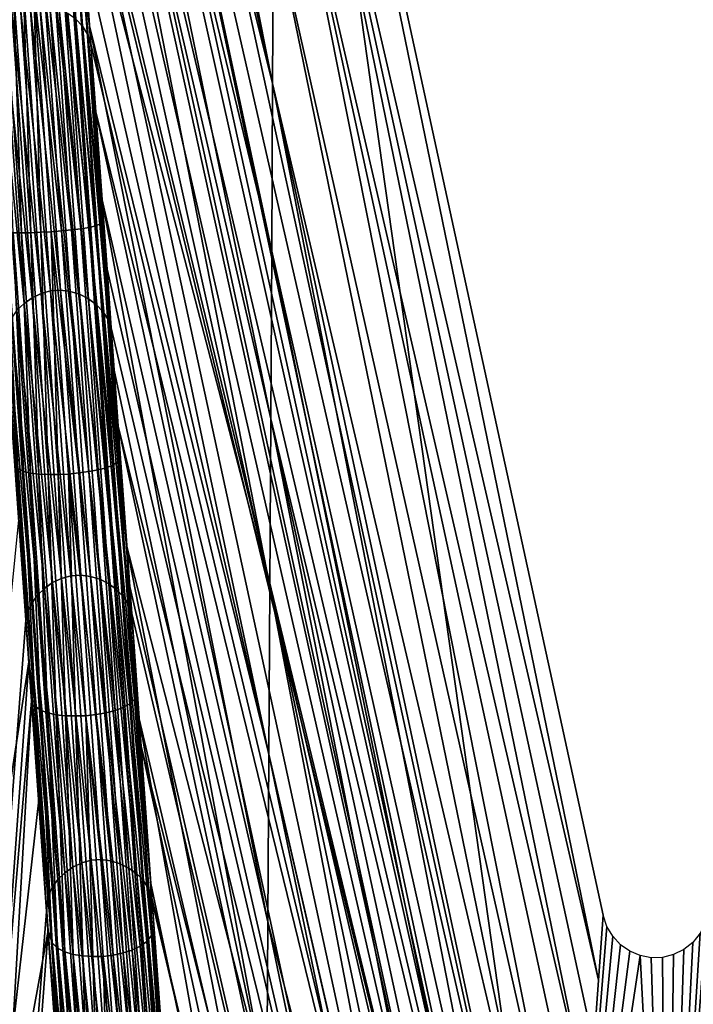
# Model space of a CAD drawing. Header units: millimetres. Extents: x -208 to -25, y 23 to 205.
# Tile 474 of 635: x -121 to -112, y 163 to 176. Entities that reach past the tile are written whole.
import ezdxf

# ---------------------------------------------------------------- set-up
doc = ezdxf.new("R2010")
doc.units = ezdxf.units.MM
doc.header["$LTSCALE"] = 65.185185
for name, color, linetype in [('177', 7, 'CONTINUOUS'), ('229', 7, 'CONTINUOUS'), ('324', 7, 'CONTINUOUS'), ('325', 7, 'CONTINUOUS'), ('379', 7, 'CONTINUOUS'), ('408', 7, 'CONTINUOUS'), ('409', 7, 'CONTINUOUS'), ('448', 7, 'CONTINUOUS'), ('449', 7, 'CONTINUOUS')]:
    doc.layers.add(name, color=color, linetype=linetype)

msp = doc.modelspace()

# ---------------------------------------------------------------- linework, layer by layer
at = {"layer": '177', "linetype": 'CONTINUOUS'}
for points in [[(-121.148, 188.166, 50.715), (-114.087, 157.223, 56.24), (-121.309, 190.425, 56.24), (-121.148, 188.166, 50.715)], [(-114.211, 155.503, 47.588), (-114.087, 157.223, 56.24), (-121.148, 188.166, 50.715), (-114.211, 155.503, 47.588)], [(-121.052, 186.835, 47.46), (-114.211, 155.503, 47.588), (-121.148, 188.166, 50.715), (-121.052, 186.835, 47.46)], [(-120.986, 185.906, 45.189), (-114.211, 155.503, 47.588), (-121.052, 186.835, 47.46), (-120.986, 185.906, 45.189)], [(-120.824, 183.644, 39.663), (-114.211, 155.503, 47.588), (-120.986, 185.906, 45.189), (-120.824, 183.644, 39.663)], [(-114.335, 153.776, 38.882), (-114.211, 155.503, 47.588), (-120.824, 183.644, 39.663), (-114.335, 153.776, 38.882)], [(-120.786, 183.108, 38.352), (-114.335, 153.776, 38.882), (-120.824, 183.644, 39.663), (-120.786, 183.108, 38.352)], [(-120.661, 181.364, 34.087), (-114.335, 153.776, 38.882), (-120.786, 183.108, 38.352), (-120.661, 181.364, 34.087)], [(-120.519, 179.378, 29.222), (-114.335, 153.776, 38.882), (-120.661, 181.364, 34.087), (-120.519, 179.378, 29.222)], [(-120.498, 179.088, 28.51), (-114.335, 153.776, 38.882), (-120.519, 179.378, 29.222), (-120.498, 179.088, 28.51)], [(-114.728, 152.426, 26.954), (-114.335, 153.776, 38.882), (-120.498, 179.088, 28.51), (-114.728, 152.426, 26.954)], [(-120.34, 176.873, 23.083), (-114.728, 152.426, 26.954), (-120.498, 179.088, 28.51), (-120.34, 176.873, 23.083)], [(-120.253, 175.649, 20.082), (-114.728, 152.426, 26.954), (-120.34, 176.873, 23.083), (-120.253, 175.649, 20.082)], [(-120.19, 174.763, 17.906), (-114.728, 152.426, 26.954), (-120.253, 175.649, 20.082), (-120.19, 174.763, 17.906)], [(-115.096, 151.159, 15.78), (-114.728, 152.426, 26.954), (-120.19, 174.763, 17.906), (-115.096, 151.159, 15.78)], [(-120.044, 172.716, 12.88), (-115.096, 151.159, 15.78), (-120.19, 174.763, 17.906), (-120.044, 172.716, 12.88)], [(-119.989, 171.949, 10.997), (-115.096, 151.159, 15.78), (-120.044, 172.716, 12.88), (-119.989, 171.949, 10.997)], [(-119.897, 170.668, 7.853), (-115.096, 151.159, 15.78), (-119.989, 171.949, 10.997), (-119.897, 170.668, 7.853)], [(-115.441, 149.975, 5.358), (-115.096, 151.159, 15.78), (-119.897, 170.668, 7.853), (-115.441, 149.975, 5.358)], [(-119.747, 168.581, 2.724), (-115.441, 149.975, 5.358), (-119.897, 170.668, 7.853), (-119.747, 168.581, 2.724)], [(-119.722, 168.231, 1.862), (-115.441, 149.975, 5.358), (-119.747, 168.581, 2.724), (-119.722, 168.231, 1.862)], [(-119.599, 166.499, -2.405), (-115.441, 149.975, 5.358), (-119.722, 168.231, 1.862), (-119.599, 166.499, -2.405)], [(-115.763, 148.869, -4.366), (-115.441, 149.975, 5.358), (-119.599, 166.499, -2.405), (-115.763, 148.869, -4.366)], [(-119.458, 164.53, -7.262), (-115.763, 148.869, -4.366), (-119.599, 166.499, -2.405), (-119.458, 164.53, -7.262)], [(-119.455, 164.48, -7.384), (-115.763, 148.869, -4.366), (-119.458, 164.53, -7.262), (-119.455, 164.48, -7.384)], [(-119.318, 162.567, -12.114), (-115.763, 148.869, -4.366), (-119.455, 164.48, -7.384), (-119.318, 162.567, -12.114)]]:
    msp.add_3dface(points, dxfattribs=at)
at = {"layer": '229', "linetype": 'CONTINUOUS'}
for points in [[(-120.45, 175.97, 19.977), (-120.363, 175.879, 20.017), (-120.715, 179.69, 29.095), (-120.45, 175.97, 19.977)], [(-120.715, 179.69, 29.095), (-120.363, 175.879, 20.017), (-120.629, 179.599, 29.135), (-120.715, 179.69, 29.095)], [(-120.363, 175.879, 20.017), (-120.296, 175.775, 20.061), (-120.629, 179.599, 29.135), (-120.363, 175.879, 20.017)], [(-120.629, 179.599, 29.135), (-120.296, 175.775, 20.061), (-120.562, 179.495, 29.179), (-120.629, 179.599, 29.135)], [(-120.253, 175.649, 20.082), (-120.34, 176.873, 23.083), (-120.562, 179.495, 29.179), (-120.253, 175.649, 20.082)], [(-120.296, 175.775, 20.061), (-120.253, 175.649, 20.082), (-120.562, 179.495, 29.179), (-120.296, 175.775, 20.061)], [(-121.391, 175.985, 19.943), (-121.02, 172.343, 10.796), (-121.286, 176.059, 19.916), (-121.391, 175.985, 19.943)], [(-121.286, 176.059, 19.916), (-120.904, 172.398, 10.777), (-121.169, 176.115, 19.897), (-121.286, 176.059, 19.916)], [(-121.02, 172.343, 10.796), (-120.904, 172.398, 10.777), (-121.286, 176.059, 19.916), (-121.02, 172.343, 10.796)], [(-121.169, 176.115, 19.897), (-120.78, 172.432, 10.767), (-121.046, 176.148, 19.887), (-121.169, 176.115, 19.897)], [(-120.904, 172.398, 10.777), (-120.78, 172.432, 10.767), (-121.169, 176.115, 19.897), (-120.904, 172.398, 10.777)], [(-121.046, 176.148, 19.887), (-120.652, 172.441, 10.767), (-120.918, 176.157, 19.887), (-121.046, 176.148, 19.887)], [(-120.78, 172.432, 10.767), (-120.652, 172.441, 10.767), (-121.046, 176.148, 19.887), (-120.78, 172.432, 10.767)], [(-120.652, 172.441, 10.767), (-120.525, 172.425, 10.777), (-120.918, 176.157, 19.887), (-120.652, 172.441, 10.767)], [(-120.918, 176.157, 19.887), (-120.525, 172.425, 10.777), (-120.791, 176.142, 19.897), (-120.918, 176.157, 19.887)], [(-120.525, 172.425, 10.777), (-120.402, 172.387, 10.796), (-120.791, 176.142, 19.897), (-120.525, 172.425, 10.777)], [(-120.791, 176.142, 19.897), (-120.402, 172.387, 10.796), (-120.668, 176.104, 19.916), (-120.791, 176.142, 19.897)], [(-120.402, 172.387, 10.796), (-120.287, 172.329, 10.823), (-120.668, 176.104, 19.916), (-120.402, 172.387, 10.796)], [(-120.668, 176.104, 19.916), (-120.287, 172.329, 10.823), (-120.553, 176.045, 19.943), (-120.668, 176.104, 19.916)], [(-120.287, 172.329, 10.823), (-120.184, 172.253, 10.857), (-120.553, 176.045, 19.943), (-120.287, 172.329, 10.823)], [(-120.553, 176.045, 19.943), (-120.184, 172.253, 10.857), (-120.45, 175.97, 19.977), (-120.553, 176.045, 19.943)], [(-121.483, 175.896, 19.977), (-121.125, 172.269, 10.823), (-121.391, 175.985, 19.943), (-121.483, 175.896, 19.977)], [(-121.125, 172.269, 10.823), (-121.02, 172.343, 10.796), (-121.391, 175.985, 19.943), (-121.125, 172.269, 10.823)], [(-120.184, 172.253, 10.857), (-120.097, 172.162, 10.897), (-120.45, 175.97, 19.977), (-120.184, 172.253, 10.857)], [(-120.45, 175.97, 19.977), (-120.097, 172.162, 10.897), (-120.363, 175.879, 20.017), (-120.45, 175.97, 19.977)], [(-121.217, 172.179, 10.857), (-121.125, 172.269, 10.823), (-121.483, 175.896, 19.977), (-121.217, 172.179, 10.857)], [(-120.097, 172.162, 10.897), (-120.031, 172.059, 10.941), (-120.363, 175.879, 20.017), (-120.097, 172.162, 10.897)], [(-120.363, 175.879, 20.017), (-120.031, 172.059, 10.941), (-120.296, 175.775, 20.061), (-120.363, 175.879, 20.017)], [(-119.989, 171.949, 10.997), (-120.044, 172.716, 12.88), (-120.296, 175.775, 20.061), (-119.989, 171.949, 10.997)], [(-120.031, 172.059, 10.941), (-119.989, 171.949, 10.997), (-120.296, 175.775, 20.061), (-120.031, 172.059, 10.941)], [(-120.044, 172.716, 12.88), (-120.19, 174.763, 17.906), (-120.296, 175.775, 20.061), (-120.044, 172.716, 12.88)], [(-120.19, 174.763, 17.906), (-120.253, 175.649, 20.082), (-120.296, 175.775, 20.061), (-120.19, 174.763, 17.906)], [(-121.125, 172.269, 10.823), (-120.754, 168.632, 1.675), (-121.02, 172.343, 10.796), (-121.125, 172.269, 10.823)], [(-121.02, 172.343, 10.796), (-120.638, 168.687, 1.656), (-120.904, 172.398, 10.777), (-121.02, 172.343, 10.796)], [(-120.754, 168.632, 1.675), (-120.638, 168.687, 1.656), (-121.02, 172.343, 10.796), (-120.754, 168.632, 1.675)], [(-120.904, 172.398, 10.777), (-120.514, 168.721, 1.646), (-120.78, 172.432, 10.767), (-120.904, 172.398, 10.777)], [(-120.638, 168.687, 1.656), (-120.514, 168.721, 1.646), (-120.904, 172.398, 10.777), (-120.638, 168.687, 1.656)], [(-120.78, 172.432, 10.767), (-120.387, 168.73, 1.646), (-120.652, 172.441, 10.767), (-120.78, 172.432, 10.767)], [(-120.514, 168.721, 1.646), (-120.387, 168.73, 1.646), (-120.78, 172.432, 10.767), (-120.514, 168.721, 1.646)], [(-120.387, 168.73, 1.646), (-120.26, 168.714, 1.656), (-120.652, 172.441, 10.767), (-120.387, 168.73, 1.646)], [(-120.652, 172.441, 10.767), (-120.26, 168.714, 1.656), (-120.525, 172.425, 10.777), (-120.652, 172.441, 10.767)], [(-120.26, 168.714, 1.656), (-120.137, 168.676, 1.675), (-120.525, 172.425, 10.777), (-120.26, 168.714, 1.656)], [(-120.525, 172.425, 10.777), (-120.137, 168.676, 1.675), (-120.402, 172.387, 10.796), (-120.525, 172.425, 10.777)], [(-120.137, 168.676, 1.675), (-120.022, 168.618, 1.701), (-120.402, 172.387, 10.796), (-120.137, 168.676, 1.675)], [(-120.402, 172.387, 10.796), (-120.022, 168.618, 1.701), (-120.287, 172.329, 10.823), (-120.402, 172.387, 10.796)], [(-120.022, 168.618, 1.701), (-119.919, 168.543, 1.735), (-120.287, 172.329, 10.823), (-120.022, 168.618, 1.701)], [(-120.287, 172.329, 10.823), (-119.919, 168.543, 1.735), (-120.184, 172.253, 10.857), (-120.287, 172.329, 10.823)], [(-121.217, 172.179, 10.857), (-120.86, 168.558, 1.701), (-121.125, 172.269, 10.823), (-121.217, 172.179, 10.857)], [(-120.86, 168.558, 1.701), (-120.754, 168.632, 1.675), (-121.125, 172.269, 10.823), (-120.86, 168.558, 1.701)], [(-119.919, 168.543, 1.735), (-119.833, 168.452, 1.775), (-120.184, 172.253, 10.857), (-119.919, 168.543, 1.735)], [(-120.184, 172.253, 10.857), (-119.833, 168.452, 1.775), (-120.097, 172.162, 10.897), (-120.184, 172.253, 10.857)], [(-121.341, 171.965, 10.941), (-121.024, 168.367, 1.775), (-121.29, 172.077, 10.897), (-121.341, 171.965, 10.941)], [(-121.29, 172.077, 10.897), (-120.951, 168.469, 1.735), (-121.217, 172.179, 10.857), (-121.29, 172.077, 10.897)], [(-121.024, 168.367, 1.775), (-120.951, 168.469, 1.735), (-121.29, 172.077, 10.897), (-121.024, 168.367, 1.775)], [(-120.951, 168.469, 1.735), (-120.86, 168.558, 1.701), (-121.217, 172.179, 10.857), (-120.951, 168.469, 1.735)], [(-119.833, 168.452, 1.775), (-119.766, 168.348, 1.819), (-120.097, 172.162, 10.897), (-119.833, 168.452, 1.775)], [(-120.097, 172.162, 10.897), (-119.766, 168.348, 1.819), (-120.031, 172.059, 10.941), (-120.097, 172.162, 10.897)], [(-121.368, 171.861, 11.021), (-121.075, 168.255, 1.819), (-121.341, 171.965, 10.941), (-121.368, 171.861, 11.021)], [(-121.075, 168.255, 1.819), (-121.024, 168.367, 1.775), (-121.341, 171.965, 10.941), (-121.075, 168.255, 1.819)], [(-119.722, 168.231, 1.862), (-119.747, 168.581, 2.724), (-120.031, 172.059, 10.941), (-119.722, 168.231, 1.862)], [(-119.766, 168.348, 1.819), (-119.722, 168.231, 1.862), (-120.031, 172.059, 10.941), (-119.766, 168.348, 1.819)], [(-119.747, 168.581, 2.724), (-119.897, 170.668, 7.853), (-120.031, 172.059, 10.941), (-119.747, 168.581, 2.724)], [(-119.897, 170.668, 7.853), (-119.989, 171.949, 10.997), (-120.031, 172.059, 10.941), (-119.897, 170.668, 7.853)], [(-121.102, 168.143, 1.889), (-121.075, 168.255, 1.819), (-121.368, 171.861, 11.021), (-121.102, 168.143, 1.889)], [(-120.86, 168.558, 1.701), (-120.489, 164.928, -7.45), (-120.754, 168.632, 1.675), (-120.86, 168.558, 1.701)], [(-120.754, 168.632, 1.675), (-120.373, 164.983, -7.469), (-120.638, 168.687, 1.656), (-120.754, 168.632, 1.675)], [(-120.489, 164.928, -7.45), (-120.373, 164.983, -7.469), (-120.754, 168.632, 1.675), (-120.489, 164.928, -7.45)], [(-120.638, 168.687, 1.656), (-120.25, 165.017, -7.479), (-120.514, 168.721, 1.646), (-120.638, 168.687, 1.656)], [(-120.373, 164.983, -7.469), (-120.25, 165.017, -7.479), (-120.638, 168.687, 1.656), (-120.373, 164.983, -7.469)], [(-120.514, 168.721, 1.646), (-120.123, 165.026, -7.479), (-120.387, 168.73, 1.646), (-120.514, 168.721, 1.646)], [(-120.25, 165.017, -7.479), (-120.123, 165.026, -7.479), (-120.514, 168.721, 1.646), (-120.25, 165.017, -7.479)], [(-120.123, 165.026, -7.479), (-119.996, 165.01, -7.469), (-120.387, 168.73, 1.646), (-120.123, 165.026, -7.479)], [(-120.387, 168.73, 1.646), (-119.996, 165.01, -7.469), (-120.26, 168.714, 1.656), (-120.387, 168.73, 1.646)], [(-119.996, 165.01, -7.469), (-119.873, 164.972, -7.45), (-120.26, 168.714, 1.656), (-119.996, 165.01, -7.469)], [(-120.26, 168.714, 1.656), (-119.873, 164.972, -7.45), (-120.137, 168.676, 1.675), (-120.26, 168.714, 1.656)], [(-119.873, 164.972, -7.45), (-119.758, 164.915, -7.423), (-120.137, 168.676, 1.675), (-119.873, 164.972, -7.45)], [(-120.137, 168.676, 1.675), (-119.758, 164.915, -7.423), (-120.022, 168.618, 1.701), (-120.137, 168.676, 1.675)], [(-119.758, 164.915, -7.423), (-119.655, 164.839, -7.39), (-120.022, 168.618, 1.701), (-119.758, 164.915, -7.423)], [(-120.022, 168.618, 1.701), (-119.655, 164.839, -7.39), (-119.919, 168.543, 1.735), (-120.022, 168.618, 1.701)], [(-120.951, 168.469, 1.735), (-120.595, 164.855, -7.423), (-120.86, 168.558, 1.701), (-120.951, 168.469, 1.735)], [(-120.595, 164.855, -7.423), (-120.489, 164.928, -7.45), (-120.86, 168.558, 1.701), (-120.595, 164.855, -7.423)], [(-119.655, 164.839, -7.39), (-119.568, 164.749, -7.35), (-119.919, 168.543, 1.735), (-119.655, 164.839, -7.39)], [(-119.919, 168.543, 1.735), (-119.568, 164.749, -7.35), (-119.833, 168.452, 1.775), (-119.919, 168.543, 1.735)], [(-121.075, 168.255, 1.819), (-120.759, 164.663, -7.35), (-121.024, 168.367, 1.775), (-121.075, 168.255, 1.819)], [(-121.024, 168.367, 1.775), (-120.686, 164.766, -7.39), (-120.951, 168.469, 1.735), (-121.024, 168.367, 1.775)], [(-120.759, 164.663, -7.35), (-120.686, 164.766, -7.39), (-121.024, 168.367, 1.775), (-120.759, 164.663, -7.35)], [(-120.686, 164.766, -7.39), (-120.595, 164.855, -7.423), (-120.951, 168.469, 1.735), (-120.686, 164.766, -7.39)], [(-119.568, 164.749, -7.35), (-119.501, 164.645, -7.307), (-119.833, 168.452, 1.775), (-119.568, 164.749, -7.35)], [(-119.833, 168.452, 1.775), (-119.501, 164.645, -7.307), (-119.766, 168.348, 1.819), (-119.833, 168.452, 1.775)], [(-121.102, 168.143, 1.889), (-120.81, 164.551, -7.307), (-121.075, 168.255, 1.819), (-121.102, 168.143, 1.889)], [(-120.81, 164.551, -7.307), (-120.759, 164.663, -7.35), (-121.075, 168.255, 1.819), (-120.81, 164.551, -7.307)], [(-119.458, 164.53, -7.262), (-119.599, 166.499, -2.405), (-119.766, 168.348, 1.819), (-119.458, 164.53, -7.262)], [(-119.501, 164.645, -7.307), (-119.458, 164.53, -7.262), (-119.766, 168.348, 1.819), (-119.501, 164.645, -7.307)], [(-119.599, 166.499, -2.405), (-119.722, 168.231, 1.862), (-119.766, 168.348, 1.819), (-119.599, 166.499, -2.405)], [(-121.027, 167.09, -0.705), (-120.81, 164.551, -7.307), (-121.102, 168.143, 1.889), (-121.027, 167.09, -0.705)], [(-120.831, 164.348, -7.468), (-120.81, 164.551, -7.307), (-121.027, 167.09, -0.705), (-120.831, 164.348, -7.468)], [(-120.373, 164.983, -7.469), (-119.986, 161.322, -16.607), (-120.25, 165.017, -7.479), (-120.373, 164.983, -7.469)], [(-120.25, 165.017, -7.479), (-119.859, 161.332, -16.607), (-120.123, 165.026, -7.479), (-120.25, 165.017, -7.479)], [(-119.986, 161.322, -16.607), (-119.859, 161.332, -16.607), (-120.25, 165.017, -7.479), (-119.986, 161.322, -16.607)], [(-119.859, 161.332, -16.607), (-119.732, 161.316, -16.597), (-120.123, 165.026, -7.479), (-119.859, 161.332, -16.607)], [(-120.123, 165.026, -7.479), (-119.732, 161.316, -16.597), (-119.996, 165.01, -7.469), (-120.123, 165.026, -7.479)], [(-120.595, 164.855, -7.423), (-120.225, 161.234, -16.578), (-120.489, 164.928, -7.45), (-120.595, 164.855, -7.423)], [(-120.489, 164.928, -7.45), (-120.109, 161.289, -16.597), (-120.373, 164.983, -7.469), (-120.489, 164.928, -7.45)], [(-120.225, 161.234, -16.578), (-120.109, 161.289, -16.597), (-120.489, 164.928, -7.45), (-120.225, 161.234, -16.578)], [(-120.109, 161.289, -16.597), (-119.986, 161.322, -16.607), (-120.373, 164.983, -7.469), (-120.109, 161.289, -16.597)], [(-119.732, 161.316, -16.597), (-119.609, 161.278, -16.578), (-119.996, 165.01, -7.469), (-119.732, 161.316, -16.597)], [(-119.996, 165.01, -7.469), (-119.609, 161.278, -16.578), (-119.873, 164.972, -7.45), (-119.996, 165.01, -7.469)], [(-119.609, 161.278, -16.578), (-119.494, 161.221, -16.552), (-119.873, 164.972, -7.45), (-119.609, 161.278, -16.578)], [(-119.873, 164.972, -7.45), (-119.494, 161.221, -16.552), (-119.758, 164.915, -7.423), (-119.873, 164.972, -7.45)], [(-119.494, 161.221, -16.552), (-119.392, 161.145, -16.519), (-119.758, 164.915, -7.423), (-119.494, 161.221, -16.552)], [(-119.758, 164.915, -7.423), (-119.392, 161.145, -16.519), (-119.655, 164.839, -7.39), (-119.758, 164.915, -7.423)], [(-120.759, 164.663, -7.35), (-120.421, 161.072, -16.519), (-120.686, 164.766, -7.39), (-120.759, 164.663, -7.35)], [(-120.686, 164.766, -7.39), (-120.33, 161.161, -16.552), (-120.595, 164.855, -7.423), (-120.686, 164.766, -7.39)], [(-120.421, 161.072, -16.519), (-120.33, 161.161, -16.552), (-120.686, 164.766, -7.39), (-120.421, 161.072, -16.519)], [(-120.33, 161.161, -16.552), (-120.225, 161.234, -16.578), (-120.595, 164.855, -7.423), (-120.33, 161.161, -16.552)], [(-119.392, 161.145, -16.519), (-119.305, 161.055, -16.479), (-119.655, 164.839, -7.39), (-119.392, 161.145, -16.519)], [(-119.655, 164.839, -7.39), (-119.305, 161.055, -16.479), (-119.568, 164.749, -7.35), (-119.655, 164.839, -7.39)], [(-120.81, 164.551, -7.307), (-120.494, 160.97, -16.479), (-120.759, 164.663, -7.35), (-120.81, 164.551, -7.307)], [(-120.494, 160.97, -16.479), (-120.421, 161.072, -16.519), (-120.759, 164.663, -7.35), (-120.494, 160.97, -16.479)], [(-119.305, 161.055, -16.479), (-119.238, 160.952, -16.436), (-119.568, 164.749, -7.35), (-119.305, 161.055, -16.479)], [(-119.568, 164.749, -7.35), (-119.238, 160.952, -16.436), (-119.501, 164.645, -7.307), (-119.568, 164.749, -7.35)], [(-119.196, 160.841, -16.39), (-119.318, 162.567, -12.114), (-119.501, 164.645, -7.307), (-119.196, 160.841, -16.39)], [(-119.238, 160.952, -16.436), (-119.196, 160.841, -16.39), (-119.501, 164.645, -7.307), (-119.238, 160.952, -16.436)], [(-119.318, 162.567, -12.114), (-119.455, 164.48, -7.384), (-119.501, 164.645, -7.307), (-119.318, 162.567, -12.114)], [(-119.455, 164.48, -7.384), (-119.458, 164.53, -7.262), (-119.501, 164.645, -7.307), (-119.455, 164.48, -7.384)], [(-120.831, 164.348, -7.468), (-120.546, 160.858, -16.436), (-120.81, 164.551, -7.307), (-120.831, 164.348, -7.468)], [(-120.546, 160.858, -16.436), (-120.494, 160.97, -16.479), (-120.81, 164.551, -7.307), (-120.546, 160.858, -16.436)], [(-120.651, 161.849, -13.65), (-120.546, 160.858, -16.436), (-120.831, 164.348, -7.468), (-120.651, 161.849, -13.65)]]:
    msp.add_3dface(points, dxfattribs=at)
at = {"layer": '324', "linetype": 'CONTINUOUS'}
for points in [[(-121.062, 167.6, -25.505), (-121.962, 161.742, -19.774), (-121.194, 169.45, -21.338), (-121.062, 167.6, -25.505)], [(-121.639, 159.583, -27.375), (-121.962, 161.742, -19.774), (-121.062, 167.6, -25.505), (-121.639, 159.583, -27.375)], [(-120.933, 165.803, -29.563), (-121.639, 159.583, -27.375), (-121.062, 167.6, -25.505), (-120.933, 165.803, -29.563)], [(-120.811, 164.102, -33.415), (-121.639, 159.583, -27.375), (-120.933, 165.803, -29.563), (-120.811, 164.102, -33.415)], [(-121.315, 157.424, -34.976), (-121.639, 159.583, -27.375), (-120.811, 164.102, -33.415), (-121.315, 157.424, -34.976)], [(-120.694, 162.476, -37.111), (-121.315, 157.424, -34.976), (-120.811, 164.102, -33.415), (-120.694, 162.476, -37.111)]]:
    msp.add_3dface(points, dxfattribs=at)
at = {"layer": '325', "linetype": 'CONTINUOUS'}
for points in [[(-106.143, 176.472, 33.436), (-112.485, 160.809, 40.43), (-105.844, 178.635, 41.037), (-106.143, 176.472, 33.436)], [(-105.844, 178.635, 41.037), (-112.485, 160.809, 40.43), (-112.425, 161.663, 44.423), (-105.844, 178.635, 41.037)], [(-112.364, 162.512, 48.364), (-105.844, 178.635, 41.037), (-112.425, 161.663, 44.423), (-112.364, 162.512, 48.364)], [(-112.393, 160.181, 35.408), (-112.485, 160.809, 40.43), (-106.143, 176.472, 33.436), (-112.393, 160.181, 35.408)]]:
    msp.add_3dface(points, dxfattribs=at)
at = {"layer": '379', "linetype": 'CONTINUOUS'}
for points in [[(-121.309, 190.425, 56.24), (-114.087, 157.223, 56.24), (-117.834, 183.862, 56.24), (-121.309, 190.425, 56.24)], [(-112.75, 157.128, 56.24), (-100.875, 188.962, 56.24), (-112.243, 164.208, 56.24), (-112.75, 157.128, 56.24)], [(-117.834, 183.862, 56.24), (-114.087, 157.223, 56.24), (-113.581, 164.304, 56.24), (-117.834, 183.862, 56.24)], [(-113.581, 164.304, 56.24), (-114.087, 157.223, 56.24), (-113.53, 164.155, 56.24), (-113.581, 164.304, 56.24)], [(-113.53, 164.155, 56.24), (-114.087, 157.223, 56.24), (-113.455, 164.027, 56.24), (-113.53, 164.155, 56.24)], [(-112.75, 157.128, 56.24), (-112.243, 164.208, 56.24), (-112.316, 164.066, 56.24), (-112.75, 157.128, 56.24)], [(-113.455, 164.027, 56.24), (-114.087, 157.223, 56.24), (-113.354, 163.917, 56.24), (-113.455, 164.027, 56.24)], [(-112.41, 163.948, 56.24), (-112.75, 157.128, 56.24), (-112.316, 164.066, 56.24), (-112.41, 163.948, 56.24)], [(-113.354, 163.917, 56.24), (-114.087, 157.223, 56.24), (-113.233, 163.832, 56.24), (-113.354, 163.917, 56.24)], [(-112.528, 163.854, 56.24), (-112.75, 157.128, 56.24), (-112.41, 163.948, 56.24), (-112.528, 163.854, 56.24)], [(-113.233, 163.832, 56.24), (-114.087, 157.223, 56.24), (-113.097, 163.775, 56.24), (-113.233, 163.832, 56.24)], [(-114.087, 157.223, 56.24), (-112.75, 157.128, 56.24), (-113.097, 163.775, 56.24), (-114.087, 157.223, 56.24)], [(-113.097, 163.775, 56.24), (-112.75, 157.128, 56.24), (-112.953, 163.747, 56.24), (-113.097, 163.775, 56.24)], [(-112.953, 163.747, 56.24), (-112.75, 157.128, 56.24), (-112.805, 163.752, 56.24), (-112.953, 163.747, 56.24)], [(-112.805, 163.752, 56.24), (-112.75, 157.128, 56.24), (-112.662, 163.788, 56.24), (-112.805, 163.752, 56.24)], [(-112.662, 163.788, 56.24), (-112.75, 157.128, 56.24), (-112.528, 163.854, 56.24), (-112.662, 163.788, 56.24)]]:
    msp.add_3dface(points, dxfattribs=at)
at = {"layer": '408', "linetype": 'CONTINUOUS'}
for points in [[(-120.271, 175.882, -7.147), (-120.347, 176.42, -6.261), (-120.439, 178.243, -1.873), (-120.271, 175.882, -7.147)], [(-121.383, 176.335, -7.073), (-121.262, 176.346, -7.236), (-121.158, 173.186, -14.118), (-121.383, 176.335, -7.073)], [(-121.383, 176.335, -7.073), (-121.158, 173.186, -14.118), (-121.266, 173.188, -13.875), (-121.383, 176.335, -7.073)], [(-121.262, 176.346, -7.236), (-121.132, 176.359, -7.335), (-121.036, 173.189, -14.298), (-121.262, 176.346, -7.236)], [(-121.262, 176.346, -7.236), (-121.036, 173.189, -14.298), (-121.158, 173.186, -14.118), (-121.262, 176.346, -7.236)], [(-121.132, 176.359, -7.335), (-120.996, 176.366, -7.378), (-120.905, 173.197, -14.408), (-121.132, 176.359, -7.335)], [(-121.132, 176.359, -7.335), (-120.905, 173.197, -14.408), (-121.036, 173.189, -14.298), (-121.132, 176.359, -7.335)], [(-120.861, 176.377, -7.336), (-120.635, 173.215, -14.41), (-120.996, 176.366, -7.378), (-120.861, 176.377, -7.336)], [(-120.996, 176.366, -7.378), (-120.635, 173.215, -14.41), (-120.77, 173.202, -14.455), (-120.996, 176.366, -7.378)], [(-120.996, 176.366, -7.378), (-120.77, 173.202, -14.455), (-120.905, 173.197, -14.408), (-120.996, 176.366, -7.378)], [(-120.73, 176.385, -7.234), (-120.505, 173.227, -14.296), (-120.861, 176.377, -7.336), (-120.73, 176.385, -7.234)], [(-120.861, 176.377, -7.336), (-120.505, 173.227, -14.296), (-120.635, 173.215, -14.41), (-120.861, 176.377, -7.336)], [(-120.609, 176.39, -7.071), (-120.384, 173.241, -14.115), (-120.73, 176.385, -7.234), (-120.609, 176.39, -7.071)], [(-120.73, 176.385, -7.234), (-120.384, 173.241, -14.115), (-120.505, 173.227, -14.296), (-120.73, 176.385, -7.234)], [(-120.501, 176.397, -6.852), (-120.278, 173.259, -13.872), (-120.609, 176.39, -7.071), (-120.501, 176.397, -6.852)], [(-120.609, 176.39, -7.071), (-120.278, 173.259, -13.872), (-120.384, 173.241, -14.115), (-120.609, 176.39, -7.071)], [(-120.412, 176.405, -6.583), (-120.19, 173.28, -13.573), (-120.501, 176.397, -6.852), (-120.412, 176.405, -6.583)], [(-120.501, 176.397, -6.852), (-120.19, 173.28, -13.573), (-120.278, 173.259, -13.872), (-120.501, 176.397, -6.852)], [(-120.347, 176.42, -6.261), (-120.125, 173.31, -13.215), (-120.412, 176.405, -6.583), (-120.347, 176.42, -6.261)], [(-120.412, 176.405, -6.583), (-120.125, 173.31, -13.215), (-120.19, 173.28, -13.573), (-120.412, 176.405, -6.583)], [(-120.125, 173.31, -13.215), (-120.347, 176.42, -6.261), (-120.11, 173.635, -12.177), (-120.125, 173.31, -13.215)], [(-120.11, 173.635, -12.177), (-120.347, 176.42, -6.261), (-120.271, 175.882, -7.147), (-120.11, 173.635, -12.177)], [(-119.951, 171.401, -17.181), (-120.125, 173.31, -13.215), (-120.11, 173.635, -12.177), (-119.951, 171.401, -17.181)], [(-120.505, 173.227, -14.296), (-120.28, 170.078, -21.361), (-120.635, 173.215, -14.41), (-120.505, 173.227, -14.296)], [(-120.384, 173.241, -14.115), (-120.16, 170.1, -21.163), (-120.505, 173.227, -14.296), (-120.384, 173.241, -14.115)], [(-120.505, 173.227, -14.296), (-120.16, 170.1, -21.163), (-120.28, 170.078, -21.361), (-120.505, 173.227, -14.296)], [(-120.278, 173.259, -13.872), (-120.054, 170.128, -20.895), (-120.384, 173.241, -14.115), (-120.278, 173.259, -13.872)], [(-120.384, 173.241, -14.115), (-120.054, 170.128, -20.895), (-120.16, 170.1, -21.163), (-120.384, 173.241, -14.115)], [(-120.19, 173.28, -13.573), (-119.967, 170.163, -20.567), (-120.278, 173.259, -13.872), (-120.19, 173.28, -13.573)], [(-120.278, 173.259, -13.872), (-119.967, 170.163, -20.567), (-120.054, 170.128, -20.895), (-120.278, 173.259, -13.872)], [(-120.125, 173.31, -13.215), (-119.904, 170.209, -20.173), (-120.19, 173.28, -13.573), (-120.125, 173.31, -13.215)], [(-120.19, 173.28, -13.573), (-119.904, 170.209, -20.173), (-119.967, 170.163, -20.567), (-120.19, 173.28, -13.573)], [(-119.904, 170.209, -20.173), (-120.125, 173.31, -13.215), (-119.951, 171.401, -17.181), (-119.904, 170.209, -20.173)], [(-121.356, 173.196, -13.577), (-121.266, 173.188, -13.875), (-121.133, 170.079, -20.571), (-121.356, 173.196, -13.577)], [(-121.356, 173.196, -13.577), (-121.133, 170.079, -20.571), (-121.202, 170.116, -20.178), (-121.356, 173.196, -13.577)], [(-121.266, 173.188, -13.875), (-121.158, 173.186, -14.118), (-121.042, 170.058, -20.899), (-121.266, 173.188, -13.875)], [(-121.266, 173.188, -13.875), (-121.042, 170.058, -20.899), (-121.133, 170.079, -20.571), (-121.266, 173.188, -13.875)], [(-121.158, 173.186, -14.118), (-121.036, 173.189, -14.298), (-120.933, 170.045, -21.166), (-121.158, 173.186, -14.118)], [(-121.158, 173.186, -14.118), (-120.933, 170.045, -21.166), (-121.042, 170.058, -20.899), (-121.158, 173.186, -14.118)], [(-121.036, 173.189, -14.298), (-120.905, 173.197, -14.408), (-120.811, 170.04, -21.364), (-121.036, 173.189, -14.298)], [(-121.036, 173.189, -14.298), (-120.811, 170.04, -21.364), (-120.933, 170.045, -21.166), (-121.036, 173.189, -14.298)], [(-120.905, 173.197, -14.408), (-120.77, 173.202, -14.455), (-120.68, 170.042, -21.485), (-120.905, 173.197, -14.408)], [(-120.905, 173.197, -14.408), (-120.68, 170.042, -21.485), (-120.811, 170.04, -21.364), (-120.905, 173.197, -14.408)], [(-120.635, 173.215, -14.41), (-120.41, 170.061, -21.486), (-120.77, 173.202, -14.455), (-120.635, 173.215, -14.41)], [(-120.77, 173.202, -14.455), (-120.41, 170.061, -21.486), (-120.544, 170.046, -21.537), (-120.77, 173.202, -14.455)], [(-120.77, 173.202, -14.455), (-120.544, 170.046, -21.537), (-120.68, 170.042, -21.485), (-120.77, 173.202, -14.455)], [(-120.635, 173.215, -14.41), (-120.28, 170.078, -21.361), (-120.41, 170.061, -21.486), (-120.635, 173.215, -14.41)], [(-119.788, 169.119, -22.303), (-119.904, 170.209, -20.173), (-119.951, 171.401, -17.181), (-119.788, 169.119, -22.303)], [(-119.967, 170.163, -20.567), (-119.746, 167.055, -27.564), (-120.054, 170.128, -20.895), (-119.967, 170.163, -20.567)], [(-119.904, 170.209, -20.173), (-119.684, 167.117, -27.134), (-119.967, 170.163, -20.567), (-119.904, 170.209, -20.173)], [(-119.967, 170.163, -20.567), (-119.684, 167.117, -27.134), (-119.746, 167.055, -27.564), (-119.967, 170.163, -20.567)], [(-119.684, 167.117, -27.134), (-119.904, 170.209, -20.173), (-119.788, 169.119, -22.303), (-119.684, 167.117, -27.134)], [(-121.194, 169.45, -21.338), (-121.202, 170.116, -20.178), (-120.981, 167.024, -27.14), (-121.194, 169.45, -21.338)], [(-121.202, 170.116, -20.178), (-121.133, 170.079, -20.571), (-120.981, 167.024, -27.14), (-121.202, 170.116, -20.178)], [(-121.133, 170.079, -20.571), (-121.042, 170.058, -20.899), (-120.91, 166.971, -27.569), (-121.133, 170.079, -20.571)], [(-121.133, 170.079, -20.571), (-120.91, 166.971, -27.569), (-120.981, 167.024, -27.14), (-121.133, 170.079, -20.571)], [(-121.042, 170.058, -20.899), (-120.933, 170.045, -21.166), (-120.818, 166.937, -27.927), (-121.042, 170.058, -20.899)], [(-121.042, 170.058, -20.899), (-120.818, 166.937, -27.927), (-120.91, 166.971, -27.569), (-121.042, 170.058, -20.899)], [(-120.933, 170.045, -21.166), (-120.811, 170.04, -21.364), (-120.708, 166.913, -28.218), (-120.933, 170.045, -21.166)], [(-120.933, 170.045, -21.166), (-120.708, 166.913, -28.218), (-120.818, 166.937, -27.927), (-120.933, 170.045, -21.166)], [(-120.811, 170.04, -21.364), (-120.68, 170.042, -21.485), (-120.586, 166.9, -28.434), (-120.811, 170.04, -21.364)], [(-120.811, 170.04, -21.364), (-120.586, 166.9, -28.434), (-120.708, 166.913, -28.218), (-120.811, 170.04, -21.364)], [(-120.68, 170.042, -21.485), (-120.544, 170.046, -21.537), (-120.455, 166.898, -28.566), (-120.68, 170.042, -21.485)], [(-120.68, 170.042, -21.485), (-120.455, 166.898, -28.566), (-120.586, 166.9, -28.434), (-120.68, 170.042, -21.485)], [(-120.41, 170.061, -21.486), (-120.186, 166.916, -28.567), (-120.544, 170.046, -21.537), (-120.41, 170.061, -21.486)], [(-120.544, 170.046, -21.537), (-120.186, 166.916, -28.567), (-120.32, 166.899, -28.622), (-120.544, 170.046, -21.537)], [(-120.544, 170.046, -21.537), (-120.32, 166.899, -28.622), (-120.455, 166.898, -28.566), (-120.544, 170.046, -21.537)], [(-120.28, 170.078, -21.361), (-120.056, 166.938, -28.431), (-120.41, 170.061, -21.486), (-120.28, 170.078, -21.361)], [(-120.41, 170.061, -21.486), (-120.056, 166.938, -28.431), (-120.186, 166.916, -28.567), (-120.41, 170.061, -21.486)], [(-120.16, 170.1, -21.163), (-119.937, 166.968, -28.215), (-120.28, 170.078, -21.361), (-120.16, 170.1, -21.163)], [(-120.28, 170.078, -21.361), (-119.937, 166.968, -28.215), (-120.056, 166.938, -28.431), (-120.28, 170.078, -21.361)], [(-120.054, 170.128, -20.895), (-119.832, 167.007, -27.923), (-120.16, 170.1, -21.163), (-120.054, 170.128, -20.895)], [(-120.16, 170.1, -21.163), (-119.832, 167.007, -27.923), (-119.937, 166.968, -28.215), (-120.16, 170.1, -21.163)], [(-120.054, 170.128, -20.895), (-119.746, 167.055, -27.564), (-119.832, 167.007, -27.923), (-120.054, 170.128, -20.895)], [(-121.062, 167.6, -25.505), (-121.194, 169.45, -21.338), (-120.981, 167.024, -27.14), (-121.062, 167.6, -25.505)], [(-119.627, 166.86, -27.399), (-119.684, 167.117, -27.134), (-119.788, 169.119, -22.303), (-119.627, 166.86, -27.399)], [(-120.933, 165.803, -29.563), (-121.062, 167.6, -25.505), (-120.981, 167.024, -27.14), (-120.933, 165.803, -29.563)], [(-119.684, 167.117, -27.134), (-119.464, 164.036, -34.101), (-119.746, 167.055, -27.564), (-119.684, 167.117, -27.134)], [(-119.464, 164.036, -34.101), (-119.684, 167.117, -27.134), (-119.473, 164.713, -32.252), (-119.464, 164.036, -34.101)], [(-119.473, 164.713, -32.252), (-119.684, 167.117, -27.134), (-119.627, 166.86, -27.399), (-119.473, 164.713, -32.252)], [(-120.933, 165.803, -29.563), (-120.981, 167.024, -27.14), (-120.76, 163.942, -34.106), (-120.933, 165.803, -29.563)], [(-120.981, 167.024, -27.14), (-120.91, 166.971, -27.569), (-120.76, 163.942, -34.106), (-120.981, 167.024, -27.14)], [(-120.91, 166.971, -27.569), (-120.818, 166.937, -27.927), (-120.688, 163.874, -34.572), (-120.91, 166.971, -27.569)], [(-120.91, 166.971, -27.569), (-120.688, 163.874, -34.572), (-120.76, 163.942, -34.106), (-120.91, 166.971, -27.569)], [(-119.937, 166.968, -28.215), (-119.715, 163.847, -35.272), (-120.056, 166.938, -28.431), (-119.937, 166.968, -28.215)], [(-119.832, 167.007, -27.923), (-119.611, 163.897, -34.955), (-119.937, 166.968, -28.215), (-119.832, 167.007, -27.923)], [(-119.937, 166.968, -28.215), (-119.611, 163.897, -34.955), (-119.715, 163.847, -35.272), (-119.937, 166.968, -28.215)], [(-119.746, 167.055, -27.564), (-119.525, 163.958, -34.566), (-119.832, 167.007, -27.923), (-119.746, 167.055, -27.564)], [(-119.832, 167.007, -27.923), (-119.525, 163.958, -34.566), (-119.611, 163.897, -34.955), (-119.832, 167.007, -27.923)], [(-119.746, 167.055, -27.564), (-119.464, 164.036, -34.101), (-119.525, 163.958, -34.566), (-119.746, 167.055, -27.564)], [(-120.818, 166.937, -27.927), (-120.708, 166.913, -28.218), (-120.595, 163.826, -34.959), (-120.818, 166.937, -27.927)], [(-120.818, 166.937, -27.927), (-120.595, 163.826, -34.959), (-120.688, 163.874, -34.572), (-120.818, 166.937, -27.927)], [(-120.708, 166.913, -28.218), (-120.586, 166.9, -28.434), (-120.484, 163.792, -35.274), (-120.708, 166.913, -28.218)], [(-120.708, 166.913, -28.218), (-120.484, 163.792, -35.274), (-120.595, 163.826, -34.959), (-120.708, 166.913, -28.218)], [(-120.586, 166.9, -28.434), (-120.455, 166.898, -28.566), (-120.361, 163.771, -35.508), (-120.586, 166.9, -28.434)], [(-120.586, 166.9, -28.434), (-120.361, 163.771, -35.508), (-120.484, 163.792, -35.274), (-120.586, 166.9, -28.434)], [(-120.455, 166.898, -28.566), (-120.32, 166.899, -28.622), (-120.23, 163.764, -35.652), (-120.455, 166.898, -28.566)], [(-120.455, 166.898, -28.566), (-120.23, 163.764, -35.652), (-120.361, 163.771, -35.508), (-120.455, 166.898, -28.566)], [(-120.186, 166.916, -28.567), (-119.962, 163.783, -35.653), (-120.32, 166.899, -28.622), (-120.186, 166.916, -28.567)], [(-120.32, 166.899, -28.622), (-119.962, 163.783, -35.653), (-120.095, 163.763, -35.713), (-120.32, 166.899, -28.622)], [(-120.32, 166.899, -28.622), (-120.095, 163.763, -35.713), (-120.23, 163.764, -35.652), (-120.32, 166.899, -28.622)], [(-120.056, 166.938, -28.431), (-119.833, 163.81, -35.506), (-120.186, 166.916, -28.567), (-120.056, 166.938, -28.431)], [(-120.186, 166.916, -28.567), (-119.833, 163.81, -35.506), (-119.962, 163.783, -35.653), (-120.186, 166.916, -28.567)], [(-120.056, 166.938, -28.431), (-119.715, 163.847, -35.272), (-119.833, 163.81, -35.506), (-120.056, 166.938, -28.431)], [(-120.811, 164.102, -33.415), (-120.933, 165.803, -29.563), (-120.76, 163.942, -34.106), (-120.811, 164.102, -33.415)], [(-119.33, 162.698, -36.83), (-119.464, 164.036, -34.101), (-119.473, 164.713, -32.252), (-119.33, 162.698, -36.83)], [(-120.694, 162.476, -37.111), (-120.811, 164.102, -33.415), (-120.76, 163.942, -34.106), (-120.694, 162.476, -37.111)], [(-119.464, 164.036, -34.101), (-119.246, 160.971, -41.074), (-119.525, 163.958, -34.566), (-119.464, 164.036, -34.101)], [(-119.246, 160.971, -41.074), (-119.464, 164.036, -34.101), (-119.33, 162.698, -36.83), (-119.246, 160.971, -41.074)], [(-120.694, 162.476, -37.111), (-120.76, 163.942, -34.106), (-120.54, 160.877, -41.08), (-120.694, 162.476, -37.111)], [(-120.76, 163.942, -34.106), (-120.688, 163.874, -34.572), (-120.54, 160.877, -41.08), (-120.76, 163.942, -34.106)], [(-120.688, 163.874, -34.572), (-120.595, 163.826, -34.959), (-120.467, 160.795, -41.581), (-120.688, 163.874, -34.572)], [(-120.688, 163.874, -34.572), (-120.467, 160.795, -41.581), (-120.54, 160.877, -41.08), (-120.688, 163.874, -34.572)], [(-119.611, 163.897, -34.955), (-119.391, 160.805, -41.994), (-119.715, 163.847, -35.272), (-119.611, 163.897, -34.955)], [(-119.525, 163.958, -34.566), (-119.306, 160.879, -41.576), (-119.611, 163.897, -34.955), (-119.525, 163.958, -34.566)], [(-119.611, 163.897, -34.955), (-119.306, 160.879, -41.576), (-119.391, 160.805, -41.994), (-119.611, 163.897, -34.955)], [(-119.525, 163.958, -34.566), (-119.246, 160.971, -41.074), (-119.306, 160.879, -41.576), (-119.525, 163.958, -34.566)], [(-120.595, 163.826, -34.959), (-120.484, 163.792, -35.274), (-120.372, 160.734, -41.999), (-120.595, 163.826, -34.959)], [(-120.595, 163.826, -34.959), (-120.372, 160.734, -41.999), (-120.467, 160.795, -41.581), (-120.595, 163.826, -34.959)], [(-120.484, 163.792, -35.274), (-120.361, 163.771, -35.508), (-120.262, 160.69, -42.339), (-120.484, 163.792, -35.274)], [(-120.484, 163.792, -35.274), (-120.262, 160.69, -42.339), (-120.372, 160.734, -41.999), (-120.484, 163.792, -35.274)], [(-120.361, 163.771, -35.508), (-120.23, 163.764, -35.652), (-120.138, 160.662, -42.591), (-120.361, 163.771, -35.508)], [(-120.361, 163.771, -35.508), (-120.138, 160.662, -42.591), (-120.262, 160.69, -42.339), (-120.361, 163.771, -35.508)], [(-120.23, 163.764, -35.652), (-120.095, 163.763, -35.713), (-120.007, 160.65, -42.745), (-120.23, 163.764, -35.652)], [(-120.23, 163.764, -35.652), (-120.007, 160.65, -42.745), (-120.138, 160.662, -42.591), (-120.23, 163.764, -35.652)], [(-119.962, 163.783, -35.653), (-119.74, 160.668, -42.746), (-120.095, 163.763, -35.713), (-119.962, 163.783, -35.653)], [(-120.095, 163.763, -35.713), (-119.74, 160.668, -42.746), (-119.873, 160.647, -42.81), (-120.095, 163.763, -35.713)], [(-120.095, 163.763, -35.713), (-119.873, 160.647, -42.81), (-120.007, 160.65, -42.745), (-120.095, 163.763, -35.713)], [(-119.833, 163.81, -35.506), (-119.612, 160.7, -42.588), (-119.962, 163.783, -35.653), (-119.833, 163.81, -35.506)], [(-119.962, 163.783, -35.653), (-119.612, 160.7, -42.588), (-119.74, 160.668, -42.746), (-119.962, 163.783, -35.653)], [(-119.715, 163.847, -35.272), (-119.494, 160.745, -42.336), (-119.833, 163.81, -35.506), (-119.715, 163.847, -35.272)], [(-119.833, 163.81, -35.506), (-119.494, 160.745, -42.336), (-119.612, 160.7, -42.588), (-119.833, 163.81, -35.506)], [(-119.715, 163.847, -35.272), (-119.391, 160.805, -41.994), (-119.494, 160.745, -42.336), (-119.715, 163.847, -35.272)]]:
    msp.add_3dface(points, dxfattribs=at)
at = {"layer": '409', "linetype": 'CONTINUOUS'}
for points in [[(-121.335, 190.78, 26), (-121.528, 193.486, 31.997), (-117.886, 175.13, 25.839), (-121.335, 190.78, 26)], [(-121.528, 193.486, 31.997), (-117.873, 177.313, 33.439), (-117.886, 175.13, 25.839), (-121.528, 193.486, 31.997)], [(-121.151, 188.212, 20.301), (-121.335, 190.78, 26), (-117.886, 175.13, 25.839), (-121.151, 188.212, 20.301)], [(-120.975, 185.738, 14.806), (-121.151, 188.212, 20.301), (-117.898, 172.947, 18.239), (-120.975, 185.738, 14.806)], [(-121.151, 188.212, 20.301), (-117.886, 175.13, 25.839), (-117.898, 172.947, 18.239), (-121.151, 188.212, 20.301)], [(-120.797, 183.257, 9.295), (-120.975, 185.738, 14.806), (-117.911, 170.764, 10.638), (-120.797, 183.257, 9.295)], [(-120.975, 185.738, 14.806), (-117.898, 172.947, 18.239), (-117.911, 170.764, 10.638), (-120.975, 185.738, 14.806)], [(-117.847, 181.679, 48.64), (-117.834, 183.862, 56.24), (-113.641, 163.456, 52.302), (-117.847, 181.679, 48.64)], [(-117.834, 183.862, 56.24), (-113.581, 164.304, 56.24), (-113.641, 163.456, 52.302), (-117.834, 183.862, 56.24)], [(-120.617, 180.731, 3.675), (-120.797, 183.257, 9.295), (-117.924, 168.581, 3.038), (-120.617, 180.731, 3.675)], [(-120.797, 183.257, 9.295), (-117.911, 170.764, 10.638), (-117.924, 168.581, 3.038), (-120.797, 183.257, 9.295)], [(-117.86, 179.496, 41.039), (-117.847, 181.679, 48.64), (-113.763, 161.759, 44.425), (-117.86, 179.496, 41.039)], [(-113.763, 161.759, 44.425), (-117.847, 181.679, 48.64), (-113.702, 162.608, 48.364), (-113.763, 161.759, 44.425)], [(-113.702, 162.608, 48.364), (-117.847, 181.679, 48.64), (-113.641, 163.456, 52.302), (-113.702, 162.608, 48.364)], [(-120.439, 178.243, -1.873), (-120.617, 180.731, 3.675), (-117.924, 168.581, 3.038), (-120.439, 178.243, -1.873)], [(-117.873, 177.313, 33.439), (-117.86, 179.496, 41.039), (-114.031, 160.211, 34.706), (-117.873, 177.313, 33.439)], [(-117.86, 179.496, 41.039), (-113.825, 160.905, 40.43), (-114.031, 160.211, 34.706), (-117.86, 179.496, 41.039)], [(-113.825, 160.905, 40.43), (-117.86, 179.496, 41.039), (-113.763, 161.759, 44.425), (-113.825, 160.905, 40.43)], [(-120.271, 175.882, -7.147), (-120.439, 178.243, -1.873), (-117.937, 166.398, -4.562), (-120.271, 175.882, -7.147)], [(-120.439, 178.243, -1.873), (-117.924, 168.581, 3.038), (-117.937, 166.398, -4.562), (-120.439, 178.243, -1.873)], [(-117.886, 175.13, 25.839), (-117.873, 177.313, 33.439), (-114.229, 159.541, 29.188), (-117.886, 175.13, 25.839)], [(-114.229, 159.541, 29.188), (-117.873, 177.313, 33.439), (-114.031, 160.211, 34.706), (-114.229, 159.541, 29.188)], [(-120.11, 173.635, -12.177), (-120.271, 175.882, -7.147), (-117.949, 164.215, -12.162), (-120.11, 173.635, -12.177)], [(-120.271, 175.882, -7.147), (-117.937, 166.398, -4.562), (-117.949, 164.215, -12.162), (-120.271, 175.882, -7.147)], [(-117.898, 172.947, 18.239), (-117.886, 175.13, 25.839), (-114.604, 158.277, 18.778), (-117.898, 172.947, 18.239)], [(-114.604, 158.277, 18.778), (-117.886, 175.13, 25.839), (-114.42, 158.897, 23.879), (-114.604, 158.277, 18.778)], [(-114.42, 158.897, 23.879), (-117.886, 175.13, 25.839), (-114.229, 159.541, 29.188), (-114.42, 158.897, 23.879)], [(-119.951, 171.401, -17.181), (-120.11, 173.635, -12.177), (-117.962, 162.032, -19.763), (-119.951, 171.401, -17.181)], [(-120.11, 173.635, -12.177), (-117.949, 164.215, -12.162), (-117.962, 162.032, -19.763), (-120.11, 173.635, -12.177)], [(-117.911, 170.764, 10.638), (-117.898, 172.947, 18.239), (-114.781, 157.68, 13.867), (-117.911, 170.764, 10.638)], [(-114.781, 157.68, 13.867), (-117.898, 172.947, 18.239), (-114.604, 158.277, 18.778), (-114.781, 157.68, 13.867)], [(-119.788, 169.119, -22.303), (-119.951, 171.401, -17.181), (-117.962, 162.032, -19.763), (-119.788, 169.119, -22.303)], [(-117.924, 168.581, 3.038), (-117.911, 170.764, 10.638), (-115.115, 156.552, 4.605), (-117.924, 168.581, 3.038)], [(-115.115, 156.552, 4.605), (-117.911, 170.764, 10.638), (-114.951, 157.106, 9.146), (-115.115, 156.552, 4.605)], [(-114.951, 157.106, 9.146), (-117.911, 170.764, 10.638), (-114.781, 157.68, 13.867), (-114.951, 157.106, 9.146)], [(-119.627, 166.86, -27.399), (-119.788, 169.119, -22.303), (-117.975, 159.848, -27.363), (-119.627, 166.86, -27.399)], [(-119.788, 169.119, -22.303), (-117.962, 162.032, -19.763), (-117.975, 159.848, -27.363), (-119.788, 169.119, -22.303)], [(-117.937, 166.398, -4.562), (-117.924, 168.581, 3.038), (-115.425, 155.507, -3.96), (-117.937, 166.398, -4.562)], [(-115.425, 155.507, -3.96), (-117.924, 168.581, 3.038), (-115.273, 156.02, 0.237), (-115.425, 155.507, -3.96)], [(-115.273, 156.02, 0.237), (-117.924, 168.581, 3.038), (-115.115, 156.552, 4.605), (-115.273, 156.02, 0.237)], [(-119.473, 164.713, -32.252), (-119.627, 166.86, -27.399), (-117.988, 157.665, -34.963), (-119.473, 164.713, -32.252)], [(-119.627, 166.86, -27.399), (-117.975, 159.848, -27.363), (-117.988, 157.665, -34.963), (-119.627, 166.86, -27.399)], [(-117.949, 164.215, -12.162), (-117.937, 166.398, -4.562), (-115.571, 155.014, -7.998), (-117.949, 164.215, -12.162)], [(-115.571, 155.014, -7.998), (-117.937, 166.398, -4.562), (-115.425, 155.507, -3.96), (-115.571, 155.014, -7.998)], [(-119.33, 162.698, -36.83), (-119.473, 164.713, -32.252), (-117.988, 157.665, -34.963), (-119.33, 162.698, -36.83)], [(-117.962, 162.032, -19.763), (-117.949, 164.215, -12.162), (-115.848, 154.083, -15.601), (-117.962, 162.032, -19.763)], [(-115.848, 154.083, -15.601), (-117.949, 164.215, -12.162), (-115.571, 155.014, -7.998), (-115.848, 154.083, -15.601)]]:
    msp.add_3dface(points, dxfattribs=at)
at = {"layer": '448', "linetype": 'CONTINUOUS'}
for points in [[(-121.102, 168.143, 1.889), (-121.368, 171.861, 11.021), (-122.567, 149.065, 1.762), (-121.102, 168.143, 1.889)], [(-121.027, 167.09, -0.705), (-121.102, 168.143, 1.889), (-122.567, 149.065, 1.762), (-121.027, 167.09, -0.705)], [(-121.027, 167.09, -0.705), (-122.567, 149.065, 1.762), (-122.119, 148.077, -7.385), (-121.027, 167.09, -0.705)], [(-120.831, 164.348, -7.468), (-121.027, 167.09, -0.705), (-122.119, 148.077, -7.385), (-120.831, 164.348, -7.468)], [(-120.651, 161.849, -13.65), (-120.831, 164.348, -7.468), (-122.119, 148.077, -7.385), (-120.651, 161.849, -13.65)]]:
    msp.add_3dface(points, dxfattribs=at)
at = {"layer": '449', "linetype": 'CONTINUOUS'}
for points in [[(-112.75, 157.128, 56.24), (-112.873, 155.407, 47.587), (-100.875, 188.962, 56.24), (-112.75, 157.128, 56.24)], [(-112.873, 155.407, 47.587), (-101.639, 185.446, 47.46), (-100.875, 188.962, 56.24), (-112.873, 155.407, 47.587)], [(-112.873, 155.407, 47.587), (-112.995, 153.68, 38.883), (-101.639, 185.446, 47.46), (-112.873, 155.407, 47.587)], [(-112.995, 153.68, 38.883), (-102.159, 183.058, 41.505), (-101.639, 185.446, 47.46), (-112.995, 153.68, 38.883)], [(-112.995, 153.68, 38.883), (-102.433, 181.797, 38.36), (-102.159, 183.058, 41.505), (-112.995, 153.68, 38.883)], [(-102.433, 181.797, 38.36), (-112.995, 153.68, 38.883), (-112.846, 152.623, 29.822), (-102.433, 181.797, 38.36)], [(-103.231, 178.133, 29.203), (-102.433, 181.797, 38.36), (-112.846, 152.623, 29.822), (-103.231, 178.133, 29.203)], [(-103.231, 178.133, 29.203), (-112.846, 152.623, 29.822), (-112.693, 151.537, 20.533), (-103.231, 178.133, 29.203)], [(-103.45, 177.123, 26.677), (-103.231, 178.133, 29.203), (-112.693, 151.537, 20.533), (-103.45, 177.123, 26.677)], [(-104.036, 174.43, 19.936), (-103.45, 177.123, 26.677), (-112.693, 151.537, 20.533), (-104.036, 174.43, 19.936)], [(-104.036, 174.43, 19.936), (-112.693, 151.537, 20.533), (-112.536, 150.426, 11.038), (-104.036, 174.43, 19.936)], [(-104.648, 171.615, 12.88), (-104.036, 174.43, 19.936), (-112.536, 150.426, 11.038), (-104.648, 171.615, 12.88)], [(-104.81, 170.873, 11.021), (-104.648, 171.615, 12.88), (-112.536, 150.426, 11.038), (-104.81, 170.873, 11.021)], [(-104.81, 170.873, 11.021), (-112.536, 150.426, 11.038), (-112.383, 149.339, 1.762), (-104.81, 170.873, 11.021)]]:
    msp.add_3dface(points, dxfattribs=at)

doc.saveas('drawing.dxf')
